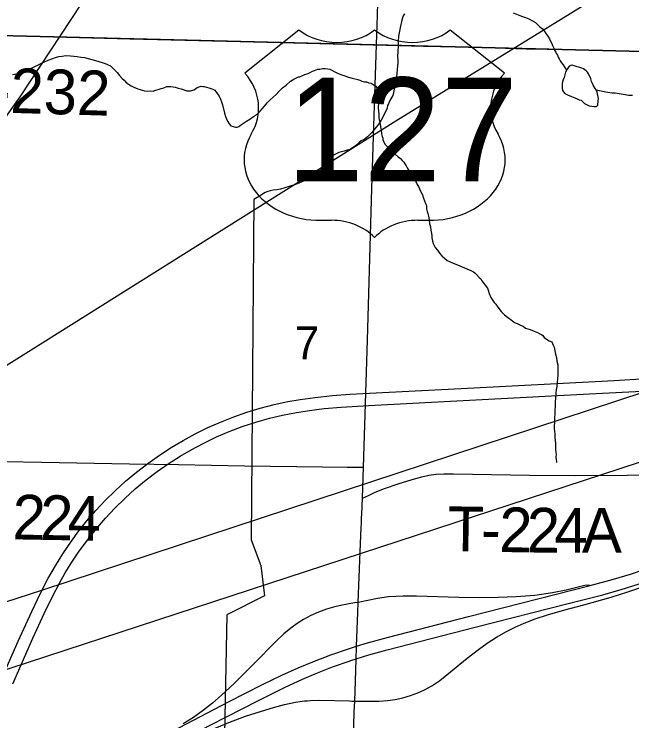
# Model space of a CAD drawing. Extents: x 2.4 to 73.1, y 4.5 to 25.6.
# Drawn here: x 43.1107 to 43.5031, y 20.6898 to 21.1385 of the extents above; entities that cross this region are included whole.
import ezdxf

# ---------------------------------------------------------------- set-up
doc = ezdxf.new("R2010")
doc.units = 0
for name, color, linetype in [('GM_X_County_Road', 7, 'Continuous'), ('GM_X_County_Road_Text', 7, 'Continuous'), ('GM_X_Interchange_Ramps', 7, 'Continuous'), ('GM_X_Minor_Lake', 7, 'Continuous'), ('GM_X_Minor_River', 7, 'Continuous'), ('GM_X_Rail_Line', 7, 'Continuous'), ('GM_X_Section', 7, 'Continuous'), ('GM_X_Section_Text', 7, 'Continuous'), ('GM_X_Township_Road', 7, 'Continuous'), ('GM_X_Township_Road_Text', 7, 'Continuous'), ('GM_X_US_Location', 7, 'Continuous'), ('GM_X_US_Route', 7, 'Continuous'), ('GM_X_US_Shield', 7, 'Continuous')]:
    doc.layers.add(name, color=color, linetype=linetype)

msp = doc.modelspace()

# ---------------------------------------------------------------- linework, layer by layer
at = {"layer": 'GM_X_County_Road'}
msp.add_lwpolyline([(43.0515, 21.12711), (43.05236, 21.12682), (43.05461, 21.1264), (43.05736, 21.12632), (43.0617, 21.12635), (43.0802, 21.12587), (43.09106, 21.12545), (43.11281, 21.12479), (43.14389, 21.12395), (43.1843, 21.12291), (43.25422, 21.12108), (43.33037, 21.11923), (43.35523, 21.11865), (43.37078, 21.11825), (43.40341, 21.11749), (43.43604, 21.1166), (43.46246, 21.11608), (43.49509, 21.11521), (43.53395, 21.11437), (43.5526, 21.11397), (43.55437, 21.11395)], dxfattribs=at)
at = {"layer": 'GM_X_Interchange_Ramps'}
for points in [[(43.32706, 20.70234), (43.34265, 20.70237), (43.34792, 20.70272), (43.35284, 20.7034), (43.3577, 20.70444), (43.36247, 20.70583), (43.36713, 20.70756), (43.37137, 20.70948), (43.37599, 20.71203), (43.38114, 20.71549), (43.38795, 20.7209), (43.39854, 20.72955), (43.40565, 20.73508), (43.41122, 20.73904), (43.41723, 20.7429), (43.42343, 20.74645), (43.42897, 20.74926), (43.43464, 20.75181), (43.4416, 20.75447), (43.44958, 20.75707), (43.46064, 20.76019), (43.47264, 20.76344), (43.48997, 20.76836), (43.50066, 20.77166), (43.51124, 20.77527)], [(43.4766, 20.7758), (43.4744, 20.77588), (43.47336, 20.77575), (43.4724, 20.77554), (43.4614, 20.77278), (43.45276, 20.7711), (43.4414, 20.76942), (43.42963, 20.76855), (43.41815, 20.76805), (43.40635, 20.76791), (43.3933, 20.76813), (43.36629, 20.76895), (43.35791, 20.76898)], [(43.32933, 20.76503), (43.32692, 20.76462), (43.31804, 20.76311), (43.31351, 20.76204), (43.30906, 20.7607), (43.30411, 20.75885), (43.2993, 20.75669), (43.29464, 20.75421), (43.29044, 20.75157), (43.28641, 20.74866), (43.28213, 20.74507), (43.2772, 20.74034), (43.26308, 20.72591), (43.25044, 20.71351), (43.24252, 20.70606), (43.23667, 20.70093), (43.23109, 20.69647), (43.22475, 20.69197), (43.21819, 20.68781)], [(43.35791, 20.76898), (43.35325, 20.76881), (43.34861, 20.76843), (43.34153, 20.76747), (43.32933, 20.76503)], [(43.19202, 20.66461), (43.19339, 20.6648), (43.19534, 20.66507), (43.19705, 20.66565), (43.21439, 20.67413), (43.22838, 20.68085), (43.23834, 20.68521), (43.24813, 20.68915), (43.25775, 20.69269), (43.26777, 20.69601), (43.2755, 20.69834), (43.28239, 20.70019), (43.28938, 20.70166), (43.29522, 20.70244), (43.29707, 20.70258)], [(43.29707, 20.70258), (43.29892, 20.70273), (43.30482, 20.70288), (43.32374, 20.70239), (43.32529, 20.70237), (43.32706, 20.70234)]]:
    msp.add_lwpolyline(points, dxfattribs=at)
at = {"layer": 'GM_X_Minor_Lake'}
for points in [[(43.46199, 21.10365), (43.46093, 21.1017), (43.4601, 21.0983), (43.45949, 21.09679), (43.45908, 21.09547), (43.45887, 21.09453), (43.45884, 21.0932), (43.4588, 21.09149), (43.45915, 21.08996), (43.46063, 21.08822), (43.46232, 21.08723), (43.46477, 21.08623), (43.4659, 21.08582), (43.46684, 21.08542), (43.46835, 21.08481), (43.46967, 21.08421), (43.47099, 21.08381), (43.47303, 21.08186), (43.47472, 21.08087), (43.47604, 21.08027), (43.47775, 21.08004), (43.47926, 21.07982), (43.4806, 21.07998), (43.48156, 21.08071), (43.48159, 21.08166), (43.4818, 21.08261), (43.48182, 21.08375), (43.48185, 21.08489), (43.48135, 21.08794), (43.48099, 21.08909), (43.48045, 21.09043), (43.4799, 21.09139), (43.47916, 21.09236), (43.47862, 21.09351), (43.47807, 21.09447), (43.47753, 21.09581), (43.477, 21.09753), (43.47664, 21.09868), (43.4761, 21.09965), (43.47555, 21.10061), (43.475, 21.10176), (43.47407, 21.10254), (43.47239, 21.10372), (43.47145, 21.10431), (43.47013, 21.10472), (43.46842, 21.10514), (43.46654, 21.10575), (43.46522, 21.10616), (43.46495, 21.10606)], [(43.46495, 21.10606), (43.4633, 21.10545), (43.46199, 21.10365)]]:
    msp.add_lwpolyline(points, dxfattribs=at)
at = {"layer": 'GM_X_Minor_River'}
for points in [[(43.35873, 21.1388), (43.35794, 21.13749), (43.35734, 21.13617), (43.35672, 21.13391), (43.35608, 21.13088), (43.35544, 21.12767), (43.35498, 21.12445), (43.35472, 21.12122), (43.35466, 21.11857), (43.35439, 21.11477), (43.35432, 21.11173), (43.35445, 21.10926), (43.35441, 21.10755), (43.35418, 21.10566), (43.35413, 21.10338), (43.35388, 21.10092), (43.35365, 21.09883), (43.35341, 21.09694), (43.35317, 21.09466), (43.35235, 21.09183), (43.35129, 21.08692), (43.34932, 21.08374), (43.34851, 21.08166), (43.34791, 21.08054), (43.34768, 21.07883), (43.34668, 21.07658), (43.3439, 21.07113), (43.34233, 21.06889), (43.33979, 21.06572), (43.33764, 21.06311), (43.3353, 21.06069), (43.33298, 21.05903), (43.33125, 21.05812), (43.32989, 21.05701), (43.32834, 21.05553), (43.32679, 21.05424), (43.32564, 21.05369), (43.32409, 21.05259), (43.32218, 21.05206), (43.32046, 21.05153), (43.31873, 21.051), (43.31701, 21.05066), (43.31528, 21.04975), (43.31394, 21.04921), (43.312, 21.04755), (43.31025, 21.04569), (43.30869, 21.04382), (43.30712, 21.04177), (43.30555, 21.03971), (43.30477, 21.03878), (43.30341, 21.03748), (43.30263, 21.03655), (43.30108, 21.03545), (43.29896, 21.03417), (43.29647, 21.03308), (43.29398, 21.03219), (43.29148, 21.03111), (43.2888, 21.03022), (43.28612, 21.02933), (43.28267, 21.02827), (43.27999, 21.02738), (43.27751, 21.02687), (43.27522, 21.02673), (43.27331, 21.0264), (43.27178, 21.02586), (43.27025, 21.02533), (43.26909, 21.02459), (43.26774, 21.02348), (43.26292, 21.02093)], [(43.42775, 21.13931), (43.43189, 21.1377), (43.43359, 21.13709), (43.43548, 21.13647), (43.43774, 21.13547), (43.43999, 21.13428), (43.44187, 21.13329), (43.44299, 21.13212), (43.44466, 21.13057), (43.44634, 21.1292), (43.44745, 21.12784), (43.44856, 21.1263), (43.44966, 21.12456), (43.45076, 21.12283), (43.45149, 21.12129), (43.45222, 21.11995), (43.45276, 21.1186), (43.45348, 21.11688), (43.45402, 21.11573), (43.45475, 21.11438), (43.4553, 21.11342), (43.45585, 21.11245), (43.4564, 21.1113), (43.45694, 21.11015), (43.45767, 21.1088), (43.45841, 21.10765), (43.45952, 21.10629), (43.46153, 21.10302)], [(43.10964, 21.10026), (43.11346, 21.10093), (43.11709, 21.10199), (43.11978, 21.10326), (43.12228, 21.10434), (43.12421, 21.10544), (43.12613, 21.10635), (43.12805, 21.10744), (43.12997, 21.10835), (43.13228, 21.10925), (43.13458, 21.11015), (43.13707, 21.11104), (43.13917, 21.11156), (43.14127, 21.11189), (43.14356, 21.11222), (43.1466, 21.11215), (43.14869, 21.11192), (43.15077, 21.11168), (43.15304, 21.11125), (43.15551, 21.111), (43.15778, 21.11038), (43.16004, 21.10976), (43.16231, 21.10914), (43.16458, 21.10852), (43.16666, 21.1079), (43.16854, 21.10729), (43.17005, 21.1065), (43.17193, 21.1057), (43.17621, 21.10142), (43.17768, 21.09949), (43.17935, 21.09774), (43.18066, 21.09657), (43.18177, 21.09541), (43.18345, 21.09404), (43.18514, 21.09305), (43.18683, 21.09206), (43.18928, 21.09106), (43.19079, 21.09064), (43.19211, 21.09023), (43.19362, 21.08982), (43.19552, 21.08959), (43.19723, 21.08974), (43.19894, 21.0897), (43.20048, 21.09024), (43.2022, 21.09077), (43.20411, 21.09129), (43.20584, 21.09183), (43.20775, 21.09254), (43.21023, 21.09268), (43.21174, 21.09245), (43.21307, 21.09223), (43.21496, 21.09162), (43.21684, 21.09101), (43.21873, 21.0904), (43.22024, 21.08979), (43.22157, 21.08976), (43.22271, 21.08993), (43.22367, 21.09009), (43.22482, 21.09045), (43.22597, 21.09118), (43.22694, 21.09192), (43.22828, 21.09246), (43.22962, 21.09281), (43.23057, 21.0926), (43.23152, 21.09258), (43.23284, 21.09217), (43.23435, 21.09175), (43.23567, 21.09134), (43.23699, 21.09093), (43.23831, 21.09034), (43.23978, 21.08821), (43.24089, 21.08648), (43.24179, 21.08456), (43.24252, 21.08283), (43.24304, 21.08092), (43.24444, 21.07557), (43.24497, 21.07347), (43.24623, 21.07059), (43.24733, 21.06886), (43.24845, 21.06769), (43.24977, 21.06709), (43.25128, 21.06668), (43.25242, 21.06684), (43.25338, 21.0672), (43.25454, 21.06812), (43.25647, 21.06922), (43.2584, 21.07051), (43.26052, 21.07179), (43.26284, 21.07364), (43.26535, 21.07529), (43.26691, 21.07696), (43.26827, 21.07845)], [(43.26827, 21.07845), (43.26983, 21.08013), (43.2714, 21.08218), (43.27334, 21.08404), (43.27528, 21.08589), (43.27722, 21.08756), (43.27897, 21.08942), (43.28112, 21.09165), (43.28344, 21.0935), (43.28634, 21.0959), (43.28846, 21.09718), (43.29001, 21.0981), (43.29135, 21.09864), (43.2923, 21.09881), (43.29346, 21.09935), (43.29538, 21.10026), (43.29748, 21.10078), (43.29883, 21.10151), (43.30017, 21.10224), (43.30152, 21.10278), (43.30362, 21.10349), (43.30496, 21.10365), (43.30668, 21.10399), (43.30839, 21.10395), (43.3099, 21.10373), (43.31123, 21.10351), (43.31255, 21.10291), (43.31405, 21.10212), (43.31612, 21.10112), (43.31819, 21.10031), (43.32026, 21.09951), (43.32309, 21.09849), (43.32536, 21.09787), (43.32914, 21.09703), (43.33027, 21.09662), (43.33159, 21.09602), (43.33329, 21.0956), (43.33462, 21.09557), (43.33613, 21.09497), (43.33746, 21.09475), (43.33933, 21.09338), (43.34045, 21.09278), (43.34174, 21.09085), (43.34188, 21.08857), (43.3422, 21.08571), (43.34215, 21.08363), (43.34211, 21.08192), (43.34205, 21.07926), (43.34219, 21.07698), (43.34234, 21.07507), (43.34247, 21.0726), (43.34281, 21.0705), (43.34315, 21.06879), (43.34348, 21.06688), (43.34382, 21.06497), (43.34415, 21.0625), (43.34449, 21.06078), (43.34485, 21.05982), (43.34502, 21.05887), (43.34537, 21.05791), (43.34628, 21.05599), (43.34795, 21.05424), (43.34925, 21.05269), (43.35279, 21.04957), (43.35466, 21.04801), (43.35615, 21.04684), (43.35727, 21.04567), (43.35838, 21.04451), (43.35893, 21.04355), (43.35966, 21.0422), (43.36039, 21.04085), (43.36113, 21.03989), (43.36314, 21.03623), (43.36405, 21.03469), (43.36516, 21.03315), (43.36608, 21.0318), (43.3668, 21.03026), (43.36754, 21.0291), (43.36826, 21.02757), (43.36917, 21.02565), (43.37008, 21.02373), (43.37079, 21.02162), (43.37151, 21.01989), (43.37205, 21.01836), (43.37259, 21.01702), (43.37273, 21.01493), (43.37308, 21.01321), (43.37362, 21.01187), (43.37396, 21.01015), (43.37429, 21.00786), (43.37461, 21.00558), (43.37514, 21.00348), (43.37547, 21.00138), (43.3758, 20.99928), (43.37596, 20.99776), (43.37612, 20.99643), (43.37645, 20.99433), (43.37699, 20.9928), (43.37753, 20.99164), (43.37826, 20.9903), (43.37956, 20.98856)], [(43.48039, 21.09053), (43.48651, 21.08915), (43.48916, 21.08871), (43.49068, 21.08867), (43.49163, 21.08865), (43.49258, 21.08863), (43.4939, 21.08841), (43.49637, 21.08797), (43.49883, 21.08754), (43.5011, 21.08711), (43.50357, 21.08705)], [(43.26292, 21.02093), (43.2613, 20.80479), (43.26739, 20.78832), (43.26981, 20.76908), (43.24578, 20.75709), (43.24323, 20.62702)], [(43.37956, 20.98856), (43.38085, 20.98682), (43.38252, 20.98507), (43.38419, 20.98352), (43.38587, 20.98215), (43.38719, 20.98155), (43.38964, 20.98035), (43.39228, 20.97934), (43.39529, 20.97814), (43.3983, 20.97674), (43.40075, 20.97573), (43.40244, 20.97493), (43.40338, 20.97434), (43.40449, 20.97318), (43.40616, 20.97124), (43.40709, 20.97046), (43.40782, 20.96911), (43.41152, 20.96447), (43.41188, 20.96332), (43.4124, 20.96122), (43.41348, 20.95854), (43.41477, 20.9568), (43.41569, 20.95545), (43.41662, 20.95429), (43.41754, 20.95313), (43.41865, 20.95158), (43.42012, 20.94965), (43.42217, 20.9477), (43.42423, 20.94614), (43.42647, 20.94438), (43.42853, 20.94281), (43.43022, 20.94201), (43.43153, 20.94141), (43.43285, 20.94081), (43.43398, 20.94041), (43.43548, 20.93923), (43.4385, 20.93822), (43.44114, 20.93721), (43.44321, 20.9364), (43.44471, 20.93561), (43.44565, 20.93521), (43.44659, 20.93442), (43.44751, 20.93326), (43.44901, 20.93209), (43.45069, 20.9311), (43.4522, 20.9305), (43.4531, 20.92839), (43.45383, 20.92704), (43.45416, 20.92475), (43.45469, 20.92265), (43.45521, 20.92055), (43.45554, 20.91827), (43.45605, 20.91578), (43.4562, 20.91369), (43.45616, 20.91198), (43.45612, 20.91046), (43.45609, 20.90913), (43.45586, 20.90724), (43.45561, 20.90459), (43.45537, 20.90212), (43.45513, 20.90004), (43.45489, 20.89795), (43.45464, 20.89511), (43.45437, 20.8917), (43.45422, 20.88486), (43.45396, 20.88202), (43.45392, 20.88012), (43.45408, 20.87878), (43.45386, 20.87727), (43.45381, 20.87518), (43.45397, 20.87366), (43.45412, 20.87195), (43.45426, 20.86985), (43.4544, 20.86757), (43.45456, 20.86605), (43.45452, 20.86434), (43.45465, 20.86186), (43.4548, 20.86015), (43.45496, 20.85882), (43.45493, 20.8573), (43.45508, 20.85578), (43.45524, 20.85444), (43.45523, 20.85387)]]:
    msp.add_lwpolyline(points, dxfattribs=at)
at = {"layer": 'GM_X_Rail_Line'}
for points in [[(42.88241, 20.69347), (42.89307, 20.7248), (42.90465, 20.75368), (42.91466, 20.77475), (42.92428, 20.79001), (42.94019, 20.80877), (42.96022, 20.8239), (42.99387, 20.84535), (43.35311, 21.07085), (43.54662, 21.18986), (43.57719, 21.21018), (43.60224, 21.23087), (43.62273, 21.25406), (43.64373, 21.28134), (43.66406, 21.30971), (43.73536, 21.41812), (43.82792, 21.55878), (43.90244, 21.68007), (43.94967, 21.74716), (43.97734, 21.7904), (44.01624, 21.85997)], [(41.95853, 20.39101), (42.58649, 20.59734), (42.88253, 20.6932), (43.12839, 20.7728), (43.63367, 20.93917), (44.1637, 21.11243), (44.70423, 21.28804), (45.09575, 21.41505), (45.35099, 21.49772), (46.12242, 21.74708), (46.37711, 21.82964)], [(42.33286, 20.46973), (42.34351, 20.50106), (42.3551, 20.52994), (42.3651, 20.55101), (42.37472, 20.56626), (42.39063, 20.58503), (42.41067, 20.60015), (42.44432, 20.62161), (42.80355, 20.84711), (42.99706, 20.96612), (43.02764, 20.98643), (43.05268, 21.00713), (43.07318, 21.03031), (43.09418, 21.05759), (43.1145, 21.08597), (43.18581, 21.19437), (43.27837, 21.33504), (43.35288, 21.45633), (43.40011, 21.52342), (43.42778, 21.56665), (43.46669, 21.63622)], [(41.95853, 20.34784), (42.03693, 20.3736), (42.33297, 20.46945), (42.57884, 20.54906), (43.08411, 20.71542), (43.61414, 20.88869), (44.15467, 21.0643), (44.5462, 21.19131), (44.80143, 21.27398), (45.57286, 21.52333), (45.82756, 21.60589)]]:
    msp.add_lwpolyline(points, dxfattribs=at)
at = {"layer": 'GM_X_Section'}
for points in [[(43.56285, 21.63383), (43.5524, 21.1137), (43.05029, 21.12615), (43.06884, 21.64518)], [(43.05029, 21.12615), (43.5524, 21.1137), (43.54477, 20.61508), (43.03309, 20.62339)]]:
    msp.add_lwpolyline(points, close=True, dxfattribs=at)
at = {"layer": 'GM_X_Township_Road'}
for points in [[(43.08039, 20.85498), (43.08785, 20.85476), (43.10493, 20.85447), (43.12821, 20.85402), (43.18409, 20.85298), (43.21513, 20.85255), (43.25703, 20.85174), (43.30671, 20.85098), (43.32223, 20.85086), (43.32911, 20.85079), (43.33267, 20.85076)], [(43.33198, 20.83117), (43.33585, 20.83297), (43.3401, 20.83495), (43.34589, 20.83726), (43.35472, 20.84034), (43.36365, 20.84312), (43.36967, 20.84476), (43.37425, 20.84574), (43.37891, 20.84638), (43.38359, 20.84668), (43.38983, 20.84672), (43.43802, 20.84573), (43.46756, 20.84555), (43.5002, 20.84579), (43.51731, 20.84592), (43.55773, 20.84611), (43.56629, 20.84625), (43.5682, 20.84635), (43.57018, 20.84674), (43.57256, 20.84802), (43.57398, 20.84905)]]:
    msp.add_lwpolyline(points, dxfattribs=at)
at = {"layer": 'GM_X_US_Route'}
for points in [[(43.33147, 20.81867), (43.33154, 20.8212), (43.33198, 20.83117), (43.33248, 20.8444), (43.33267, 20.85076), (43.33511, 20.93143), (43.33805, 21.02778), (43.3397, 21.08062), (43.34106, 21.12569), (43.34129, 21.13116), (43.34195, 21.15299)], [(43.10195, 20.71438), (43.11335, 20.74027), (43.12194, 20.75926), (43.12746, 20.77076), (43.13221, 20.77986), (43.13697, 20.78826), (43.14173, 20.79593), (43.14712, 20.80394), (43.15191, 20.81046), (43.15695, 20.8168), (43.16265, 20.8234), (43.16862, 20.82976), (43.17507, 20.83608), (43.18154, 20.84193), (43.18845, 20.84774), (43.1956, 20.85326), (43.20297, 20.8585), (43.21054, 20.86343), (43.21803, 20.86789), (43.22571, 20.87204), (43.23382, 20.87602), (43.2418, 20.87954), (43.25021, 20.88284), (43.25845, 20.88571), (43.26709, 20.88833), (43.27584, 20.89058), (43.28467, 20.89248), (43.29234, 20.89383), (43.3019, 20.89517), (43.31273, 20.89631), (43.3239, 20.89715), (43.39469, 20.90088), (43.49185, 20.90598), (43.51573, 20.90741)], [(43.10987, 20.71329), (43.12268, 20.74229), (43.13005, 20.7584), (43.13505, 20.76874), (43.13951, 20.77726), (43.14319, 20.78372), (43.14743, 20.79058), (43.1521, 20.79753), (43.15722, 20.80453), (43.16263, 20.81133), (43.16869, 20.81838), (43.17461, 20.82474), (43.18101, 20.83105), (43.18769, 20.83707), (43.19463, 20.84279), (43.20154, 20.84804), (43.20867, 20.85302), (43.21625, 20.85785), (43.22321, 20.86192), (43.23088, 20.86599), (43.23927, 20.87003), (43.24724, 20.87347), (43.25564, 20.87667), (43.26418, 20.87948), (43.27285, 20.8819), (43.2813, 20.8839), (43.29013, 20.88563), (43.2984, 20.88692), (43.30764, 20.88804), (43.31847, 20.88899), (43.33583, 20.89008), (43.47614, 20.89741), (43.5137, 20.89942)], [(43.32455, 20.72806), (43.32799, 20.72914), (43.33596, 20.73167), (43.34762, 20.7349), (43.40365, 20.74916), (43.46358, 20.76448), (43.48467, 20.76987), (43.49636, 20.77313), (43.50705, 20.77647), (43.51644, 20.7798), (43.52512, 20.78328), (43.53365, 20.78709), (43.54174, 20.7911), (43.54968, 20.79542), (43.5577, 20.80022), (43.56473, 20.80483), (43.57156, 20.80972), (43.57821, 20.81489), (43.58487, 20.82051), (43.58585, 20.8214)], [(43.33126, 20.81263), (43.33136, 20.81513), (43.33147, 20.81867)], [(43.32773, 20.72166), (43.32799, 20.72914), (43.32823, 20.7363), (43.32826, 20.73718), (43.32908, 20.75866), (43.32933, 20.76503), (43.33061, 20.79716), (43.33126, 20.81263)], [(43.19347, 20.674), (43.24698, 20.7018), (43.26856, 20.71287), (43.28088, 20.71885), (43.29109, 20.72346), (43.30143, 20.72777), (43.3119, 20.73176), (43.32309, 20.7356), (43.32826, 20.73718), (43.33528, 20.73933), (43.34848, 20.74299), (43.39937, 20.75603), (43.4766, 20.7758), (43.49147, 20.77977), (43.50218, 20.78297), (43.51158, 20.78616)], [(43.07171, 20.60229), (43.09732, 20.61561), (43.19202, 20.66461), (43.23564, 20.68718), (43.26548, 20.70255), (43.28242, 20.71103), (43.294, 20.71633), (43.30344, 20.72031), (43.31299, 20.72401), (43.32412, 20.72792), (43.32455, 20.72806)], [(43.32566, 20.6614), (43.32621, 20.67854), (43.32681, 20.6953), (43.32706, 20.70234), (43.32751, 20.71518), (43.32773, 20.72166)]]:
    msp.add_lwpolyline(points, dxfattribs=at)
at = {"layer": 'GM_X_US_Shield'}
for p, q in [((43.29167, 21.12846), (43.25734, 21.101)), ((43.42213, 21.101), (43.3878, 21.12846)), ((43.3054, 21.00761), (43.31227, 21.00761)), ((43.3672, 21.00761), (43.37407, 21.00761))]:
    msp.add_line(p, q, dxfattribs=at)
for centre, major_axis, start_param, end_param in [((43.3157, 21.14808), (-0.03433, 0), 0.795399, 2.346194), ((43.36377, 21.14808), (-0.03433, 0), 0.795399, 2.346194), ((43.21797, 21.07894), (0.04807, 0), 5.838949, 6.894067), ((43.46151, 21.07894), (-0.04807, 0), 5.672304, 6.727422), ((43.30487, 21.04606), (0.04807, 0), 2.702327, 4.723529), ((43.3746, 21.04606), (-0.04807, 0), 1.559657, 3.580859), ((43.31227, 20.98015), (-0.03433, 0), 3.785094, 4.712389), ((43.3672, 20.98015), (-0.03433, 0), 4.712389, 5.639684)]:
    msp.add_ellipse(centre, major_axis=major_axis, ratio=0.8, start_param=start_param, end_param=end_param, dxfattribs=at)

# ---------------------------------------------------------------- texts
at = {"layer": 'GM_X_County_Road_Text'}
msp.add_text('C-232', height=0.028409, rotation=358.348, dxfattribs=at).set_placement((43.06799, 21.07701))
at = {"layer": 'GM_X_Section_Text'}
msp.add_text('7', height=0.02093, rotation=0, dxfattribs=at).set_placement((43.28902, 20.91934))
at = {"layer": 'GM_X_Township_Road_Text'}
for s, rotation, p in [('2', 358.9375, (43.10946, 20.80506)), ('2', 359.0502, (43.12701, 20.80474)), ('4', 359.0757, (43.14452, 20.80445)), ('T', 359.0755, (43.38584, 20.79762)), ('2', 358.9388, (43.41862, 20.79704)), ('2', 359.485, (43.43627, 20.79672)), ('4', 359.9176, (43.45387, 20.79656)), ('A', 0.2642, (43.47141, 20.79654)), ('-', 358.8579, (43.40701, 20.79728))]:
    msp.add_text(s, height=0.02841, rotation=rotation, dxfattribs=at).set_placement(p)
at = {"layer": 'GM_X_US_Location'}
for s, p in [('0', (43.33979, 21.06524)), ('/', (43.3398, 21.06524))]:
    msp.add_text(s, height=0.0000947, dxfattribs=at).set_placement(p)
msp.add_text('127', height=0.0000947, rotation=0, dxfattribs=at).set_placement((43.31066, 21.04564))
at = {"layer": 'GM_X_US_Shield'}
msp.add_text('127', height=0.065918, dxfattribs=at).set_placement((43.28379, 21.03233))

doc.saveas('drawing.dxf')
